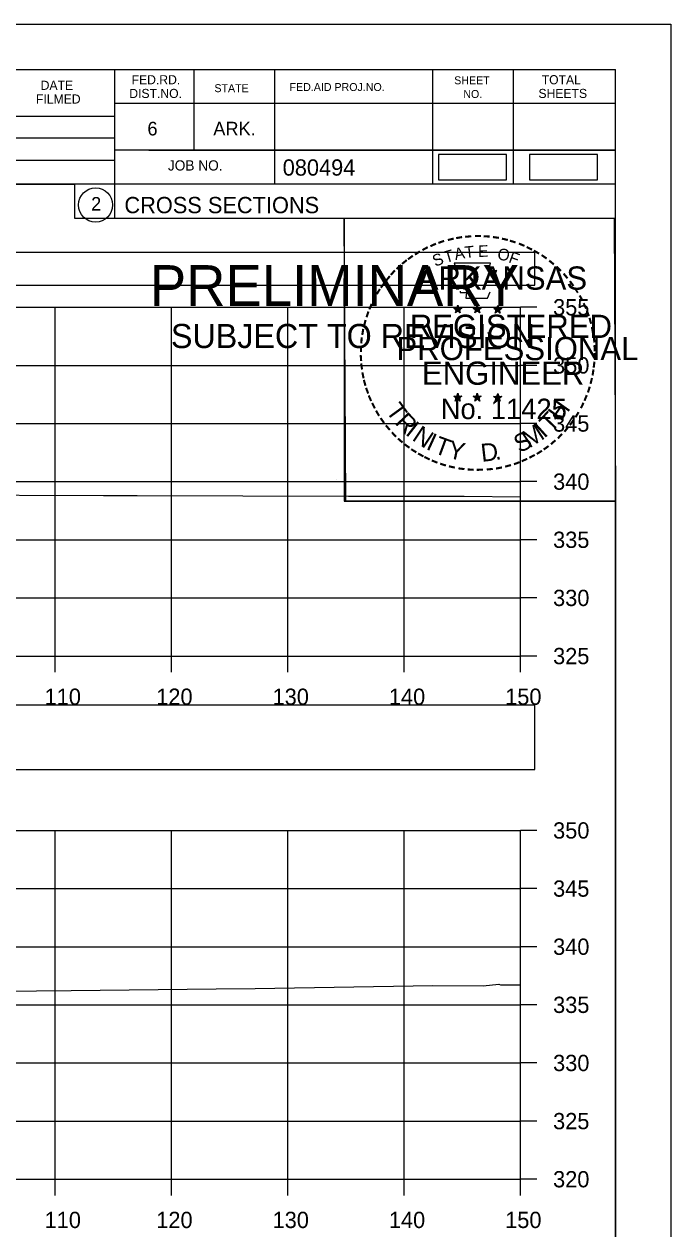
# Model space of a CAD drawing. Extents: x 1376273 to 1384221, y 378927 to 384592.
# Drawn here: x 1377165.1 to 1377220.7, y 380008.2 to 380111.8 of the extents above; entities that cross this region are included whole.
import ezdxf

# ---------------------------------------------------------------- set-up
doc = ezdxf.new("R2010")
doc.units = 0
for name, color, linetype in [('R_Axis', 7, 'Continuous'), ('R_Axis Annot', 7, 'Continuous'), ('R_Border', 7, 'Continuous'), ('R_Border PE', 7, 'Continuous'), ('R_Border Prem', 7, 'Continuous'), ('R_Drive', 7, 'Continuous'), ('R_Exist Surface', 7, 'Continuous'), ('R_Grid', 7, 'Continuous'), ('R_No Plot', 7, 'Continuous')]:
    doc.layers.add(name, color=color, linetype=linetype)

msp = doc.modelspace()

# ---------------------------------------------------------------- linework, layer by layer
at = {"layer": 'R_Axis'}
for p, q in [((1377207.77, 380057.48), (1377207.77, 380087.48)), ((1377209.17, 380087.48), (1377207.77, 380087.48)), ((1377209.17, 380082.48), (1377207.77, 380082.48)), ((1377209.17, 380077.48), (1377207.77, 380077.48)), ((1377209.17, 380072.48), (1377207.77, 380072.48)), ((1377209.17, 380067.48), (1377207.77, 380067.48)), ((1377209.17, 380062.48), (1377207.77, 380062.48)), ((1376907.77, 380057.48), (1377207.77, 380057.48)), ((1377167.77, 380056.08), (1377167.77, 380057.48)), ((1377177.77, 380056.08), (1377177.77, 380057.48)), ((1377187.77, 380056.08), (1377187.77, 380057.48)), ((1377197.77, 380056.08), (1377197.77, 380057.48)), ((1377207.77, 380056.08), (1377207.77, 380057.48)), ((1377209.17, 380057.48), (1377207.77, 380057.48)), ((1377207.77, 380012.48), (1377207.77, 380042.48)), ((1377209.17, 380042.48), (1377207.77, 380042.48)), ((1377209.17, 380037.48), (1377207.77, 380037.48)), ((1377209.17, 380032.48), (1377207.77, 380032.48)), ((1377209.17, 380027.48), (1377207.77, 380027.48)), ((1377209.17, 380022.48), (1377207.77, 380022.48)), ((1377209.17, 380017.48), (1377207.77, 380017.48)), ((1376907.77, 380012.48), (1377207.77, 380012.48)), ((1377167.77, 380011.08), (1377167.77, 380012.48)), ((1377177.77, 380011.08), (1377177.77, 380012.48)), ((1377187.77, 380011.08), (1377187.77, 380012.48)), ((1377197.77, 380011.08), (1377197.77, 380012.48)), ((1377207.77, 380011.08), (1377207.77, 380012.48)), ((1377209.17, 380012.48), (1377207.77, 380012.48))]:
    msp.add_line(p, q, dxfattribs=at)
at = {"layer": 'R_Axis Annot'}
for points in [[(1376907.2, 380089.38), (1377209.01, 380089.38), (1377209.01, 380092.2), (1376907.2, 380092.2)], [(1376907.2, 380047.73), (1377209.01, 380047.73), (1377209.01, 380053.26), (1376907.2, 380053.26)]]:
    msp.add_lwpolyline(points, close=True, dxfattribs=at)
at = {"layer": 'R_Border'}
for p, q in [((1376899.77, 380107.94), (1377215.95, 380107.94)), ((1377172.85, 380107.94), (1377172.85, 380095.14)), ((1377179.69, 380107.94), (1377179.69, 380101)), ((1377186.63, 380107.94), (1377186.63, 380098.06)), ((1377200.21, 380107.94), (1377200.21, 380098.06)), ((1377207.15, 380107.94), (1377207.15, 380098.06)), ((1377215.95, 379902.48), (1377215.95, 380107.94)), ((1377215.95, 380105), (1377172.85, 380105)), ((1377215.95, 380105.02), (1377215.95, 380105.02)), ((1377133.69, 380103.92), (1377172.85, 380103.92)), ((1377133.69, 380102.06), (1377172.85, 380102.06)), ((1377215.95, 380101), (1377172.85, 380101)), ((1377175.81, 380101), (1377215.95, 380101)), ((1377133.69, 380100.12), (1377172.85, 380100.12)), ((1377215.95, 380098.06), (1377133.69, 380098.06)), ((1377172.85, 380095.14), (1377215.95, 380095.14))]:
    msp.add_line(p, q, dxfattribs=at)
msp.add_circle((1377171.23, 380096.28), 1.47, dxfattribs=at)
at = {"layer": 'R_Border PE'}
for p, q in [((1377202.03, 380087.4), (1377202.38, 380087.28)), ((1377202.03, 380087.4), (1377202.29, 380087.35)), ((1377202.03, 380087.4), (1377202.27, 380087.27)), ((1377202.38, 380087.65), (1377202.34, 380087.4)), ((1377202.38, 380087.28), (1377202.38, 380087.65)), ((1377202.38, 380087.65), (1377202.43, 380087.4)), ((1377202.73, 380087.4), (1377202.38, 380087.28)), ((1377202.73, 380087.4), (1377202.44, 380087.35)), ((1377202.73, 380087.4), (1377202.52, 380087.29)), ((1377203.7, 380087.4), (1377204.05, 380087.28)), ((1377203.7, 380087.4), (1377203.96, 380087.35)), ((1377203.7, 380087.4), (1377203.94, 380087.27)), ((1377204.05, 380087.65), (1377204.01, 380087.4)), ((1377204.05, 380087.28), (1377204.05, 380087.65)), ((1377204.05, 380087.65), (1377204.1, 380087.4)), ((1377204.4, 380087.4), (1377204.05, 380087.28)), ((1377204.4, 380087.4), (1377204.11, 380087.35)), ((1377204.4, 380087.4), (1377204.19, 380087.29)), ((1377205.47, 380087.38), (1377205.82, 380087.27)), ((1377205.47, 380087.38), (1377205.72, 380087.34)), ((1377205.47, 380087.38), (1377205.7, 380087.26)), ((1377205.82, 380087.64), (1377205.77, 380087.39)), ((1377205.82, 380087.27), (1377205.82, 380087.64)), ((1377205.82, 380087.64), (1377205.86, 380087.39)), ((1377206.16, 380087.38), (1377205.82, 380087.27)), ((1377206.16, 380087.38), (1377205.88, 380087.33)), ((1377206.16, 380087.38), (1377205.96, 380087.28)), ((1377202.17, 380086.99), (1377202.38, 380087.28)), ((1377202.17, 380086.99), (1377202.29, 380087.23)), ((1377202.17, 380086.99), (1377202.38, 380087.2)), ((1377202.59, 380086.99), (1377202.38, 380087.28)), ((1377202.59, 380086.99), (1377202.38, 380087.2)), ((1377202.59, 380086.99), (1377202.46, 380087.28)), ((1377203.84, 380086.99), (1377204.05, 380087.28)), ((1377203.84, 380086.99), (1377203.96, 380087.23)), ((1377203.84, 380086.99), (1377204.05, 380087.2)), ((1377204.26, 380086.99), (1377204.05, 380087.28)), ((1377204.26, 380086.99), (1377204.05, 380087.2)), ((1377204.26, 380086.99), (1377204.13, 380087.28)), ((1377205.6, 380086.98), (1377205.82, 380087.27)), ((1377205.6, 380086.98), (1377205.73, 380087.22)), ((1377205.6, 380086.98), (1377205.81, 380087.19)), ((1377206.03, 380086.98), (1377205.81, 380087.19)), ((1377206.03, 380086.98), (1377205.82, 380087.27)), ((1377206.03, 380086.98), (1377205.89, 380087.27)), ((1377202.03, 380079.82), (1377202.38, 380079.71)), ((1377202.03, 380079.82), (1377202.28, 380079.78)), ((1377202.03, 380079.82), (1377202.27, 380079.7)), ((1377202.16, 380079.41), (1377202.38, 380079.71)), ((1377202.16, 380079.41), (1377202.29, 380079.66)), ((1377202.16, 380079.41), (1377202.38, 380079.63)), ((1377202.38, 380080.08), (1377202.34, 380079.82)), ((1377202.38, 380079.71), (1377202.38, 380080.08)), ((1377202.38, 380080.08), (1377202.43, 380079.83)), ((1377202.72, 380079.82), (1377202.38, 380079.71)), ((1377202.59, 380079.41), (1377202.38, 380079.71)), ((1377202.59, 380079.41), (1377202.38, 380079.63)), ((1377202.72, 380079.82), (1377202.44, 380079.77)), ((1377202.59, 380079.41), (1377202.45, 380079.71)), ((1377202.72, 380079.82), (1377202.52, 380079.72)), ((1377203.7, 380079.82), (1377204.05, 380079.71)), ((1377203.7, 380079.82), (1377203.95, 380079.78)), ((1377203.7, 380079.82), (1377203.93, 380079.7)), ((1377203.83, 380079.41), (1377204.05, 380079.71)), ((1377203.83, 380079.41), (1377203.96, 380079.66)), ((1377203.83, 380079.41), (1377204.04, 380079.63)), ((1377204.05, 380080.08), (1377204.01, 380079.82)), ((1377204.26, 380079.41), (1377204.04, 380079.63)), ((1377204.05, 380079.71), (1377204.05, 380080.08)), ((1377204.05, 380080.08), (1377204.1, 380079.83)), ((1377204.39, 380079.82), (1377204.05, 380079.71)), ((1377204.26, 380079.41), (1377204.05, 380079.71)), ((1377204.39, 380079.82), (1377204.11, 380079.77)), ((1377204.26, 380079.41), (1377204.12, 380079.71)), ((1377204.39, 380079.82), (1377204.19, 380079.72)), ((1377205.46, 380079.81), (1377205.81, 380079.7)), ((1377205.46, 380079.81), (1377205.72, 380079.77)), ((1377205.46, 380079.81), (1377205.7, 380079.69)), ((1377205.6, 380079.4), (1377205.81, 380079.7)), ((1377205.6, 380079.4), (1377205.72, 380079.65)), ((1377205.6, 380079.4), (1377205.81, 380079.62)), ((1377205.81, 380080.07), (1377205.77, 380079.81)), ((1377205.81, 380079.7), (1377205.81, 380080.07)), ((1377205.81, 380080.07), (1377205.86, 380079.82)), ((1377206.16, 380079.81), (1377205.81, 380079.7)), ((1377206.03, 380079.4), (1377205.81, 380079.7)), ((1377206.03, 380079.4), (1377205.81, 380079.62)), ((1377206.16, 380079.81), (1377205.87, 380079.76)), ((1377206.03, 380079.4), (1377205.89, 380079.7)), ((1377206.16, 380079.81), (1377205.96, 380079.71))]:
    msp.add_line(p, q, dxfattribs=at)
for points in [[(1377202.07, 380091.27), (1377202.34, 380090.45)], [(1377205.58, 380090.35), (1377205.73, 380090.64), (1377205.04, 380090.61), (1377205.19, 380091.27), (1377202.07, 380091.27)], [(1377202.57, 380088.85), (1377202.57, 380088.76), (1377203.13, 380088.74), (1377203.07, 380088.27), (1377204.94, 380088.27), (1377205.15, 380088.81)], [(1377202.38, 380087.65), (1377202.59, 380086.99), (1377202.03, 380087.4), (1377202.73, 380087.4), (1377202.17, 380086.99), (1377202.38, 380087.65)], [(1377204.05, 380087.65), (1377204.26, 380086.99), (1377203.7, 380087.4), (1377204.4, 380087.4), (1377203.84, 380086.99), (1377204.05, 380087.65)], [(1377205.82, 380087.64), (1377206.03, 380086.98), (1377205.47, 380087.38), (1377206.16, 380087.38), (1377205.6, 380086.98), (1377205.82, 380087.64)], [(1377202.38, 380080.08), (1377202.59, 380079.41), (1377202.03, 380079.82), (1377202.72, 380079.82), (1377202.16, 380079.41), (1377202.38, 380080.08)], [(1377204.05, 380080.08), (1377204.26, 380079.41), (1377203.7, 380079.82), (1377204.39, 380079.82), (1377203.83, 380079.41), (1377204.05, 380080.08)], [(1377205.81, 380080.07), (1377206.03, 380079.4), (1377205.46, 380079.81), (1377206.16, 380079.81), (1377205.6, 380079.4), (1377205.81, 380080.07)]]:
    msp.add_lwpolyline(points, dxfattribs=at)
for centre, radius in [((1377202.38, 380087.28), 0.172), ((1377202.38, 380087.28), 0.145), ((1377202.38, 380087.28), 0.116), ((1377202.38, 380087.28), 0.0991), ((1377202.38, 380087.28), 0.0747), ((1377204.05, 380087.28), 0.172), ((1377204.05, 380087.28), 0.145), ((1377204.05, 380087.28), 0.116), ((1377204.05, 380087.28), 0.0991), ((1377204.05, 380087.28), 0.0747), ((1377205.81, 380087.27), 0.172), ((1377205.81, 380087.27), 0.145), ((1377205.81, 380087.27), 0.116), ((1377205.81, 380087.27), 0.0991), ((1377205.81, 380087.27), 0.0747), ((1377202.38, 380087.28), 0.0495), ((1377202.38, 380087.28), 0.0296), ((1377204.05, 380087.28), 0.0495), ((1377204.05, 380087.28), 0.0296), ((1377205.81, 380087.27), 0.0495), ((1377205.81, 380087.27), 0.0296), ((1377202.38, 380079.71), 0.172), ((1377202.38, 380079.71), 0.145), ((1377202.38, 380079.71), 0.116), ((1377202.38, 380079.71), 0.0991), ((1377202.38, 380079.71), 0.0747), ((1377202.38, 380079.71), 0.0495), ((1377202.38, 380079.71), 0.0296), ((1377204.05, 380079.71), 0.172), ((1377204.05, 380079.71), 0.145), ((1377204.05, 380079.71), 0.116), ((1377204.05, 380079.71), 0.0991), ((1377204.05, 380079.71), 0.0747), ((1377204.05, 380079.71), 0.0495), ((1377204.05, 380079.71), 0.0296), ((1377205.81, 380079.7), 0.172), ((1377205.81, 380079.7), 0.145), ((1377205.81, 380079.7), 0.116), ((1377205.81, 380079.7), 0.0991), ((1377205.81, 380079.7), 0.0747), ((1377205.81, 380079.7), 0.0495), ((1377205.81, 380079.7), 0.0296)]:
    msp.add_circle(centre, radius, dxfattribs=at)
at = {"layer": 'R_Drive'}
for points in [[(1377200.72, 380098.43), (1377206.55, 380098.43), (1377206.55, 380100.62), (1377200.72, 380100.62)], [(1377208.55, 380098.44), (1377214.39, 380098.44), (1377214.39, 380100.63), (1377208.55, 380100.63)]]:
    msp.add_lwpolyline(points, close=True, dxfattribs=at)
at = {"layer": 'R_Exist Surface'}
for points in [[(1377107.6, 380071.53), (1377112.77, 380071.41), (1377122, 380071.39), (1377128.74, 380071.39), (1377136.54, 380071.37), (1377146.97, 380071.37), (1377152.97, 380071.36), (1377157.42, 380071.36), (1377171.92, 380071.3), (1377174.8, 380071.3), (1377192.98, 380071.22), (1377194.12, 380071.22), (1377202.92, 380071.23), (1377207.77, 380071.18)], [(1377107.96, 380029.77), (1377111.18, 380029.63), (1377128.7, 380028.69), (1377128.88, 380028.68), (1377128.99, 380028.68), (1377129.04, 380028.68), (1377137.65, 380028.75), (1377145.43, 380028.6), (1377153.07, 380028.55), (1377163.16, 380028.65), (1377169.13, 380028.72), (1377181.6, 380028.85), (1377184.94, 380028.88), (1377200.22, 380029.14), (1377204.57, 380029.12), (1377205.91, 380029.25), (1377206.05, 380029.19), (1377207.77, 380029.2)]]:
    msp.add_lwpolyline(points, dxfattribs=at)
at = {"layer": 'R_Grid'}
for p, q in [((1376907.77, 380087.48), (1377207.77, 380087.48)), ((1376907.77, 380087.48), (1377207.77, 380087.48)), ((1377167.77, 380057.48), (1377167.77, 380087.48)), ((1377167.77, 380057.48), (1377167.77, 380087.48)), ((1377177.77, 380057.48), (1377177.77, 380087.48)), ((1377177.77, 380057.48), (1377177.77, 380087.48)), ((1377187.77, 380057.48), (1377187.77, 380087.48)), ((1377187.77, 380057.48), (1377187.77, 380087.48)), ((1377197.77, 380057.48), (1377197.77, 380087.48)), ((1377197.77, 380057.48), (1377197.77, 380087.48)), ((1377207.77, 380057.48), (1377207.77, 380087.48)), ((1377207.77, 380057.48), (1377207.77, 380087.48)), ((1376907.77, 380082.48), (1377207.77, 380082.48)), ((1376907.77, 380082.48), (1377207.77, 380082.48)), ((1376907.77, 380077.48), (1377207.77, 380077.48)), ((1376907.77, 380077.48), (1377207.77, 380077.48)), ((1376907.77, 380072.48), (1377207.77, 380072.48)), ((1376907.77, 380072.48), (1377207.77, 380072.48)), ((1376907.77, 380067.48), (1377207.77, 380067.48)), ((1376907.77, 380067.48), (1377207.77, 380067.48)), ((1376907.77, 380062.48), (1377207.77, 380062.48)), ((1376907.77, 380062.48), (1377207.77, 380062.48)), ((1376907.77, 380057.48), (1377207.77, 380057.48)), ((1376907.77, 380057.48), (1377207.77, 380057.48)), ((1376907.77, 380042.48), (1377207.77, 380042.48)), ((1376907.77, 380042.48), (1377207.77, 380042.48)), ((1377167.77, 380012.48), (1377167.77, 380042.48)), ((1377167.77, 380012.48), (1377167.77, 380042.48)), ((1377177.77, 380012.48), (1377177.77, 380042.48)), ((1377177.77, 380012.48), (1377177.77, 380042.48)), ((1377187.77, 380012.48), (1377187.77, 380042.48)), ((1377187.77, 380012.48), (1377187.77, 380042.48)), ((1377197.77, 380012.48), (1377197.77, 380042.48)), ((1377197.77, 380012.48), (1377197.77, 380042.48)), ((1377207.77, 380012.48), (1377207.77, 380042.48)), ((1377207.77, 380012.48), (1377207.77, 380042.48)), ((1376907.77, 380037.48), (1377207.77, 380037.48)), ((1376907.77, 380037.48), (1377207.77, 380037.48)), ((1376907.77, 380032.48), (1377207.77, 380032.48)), ((1376907.77, 380032.48), (1377207.77, 380032.48)), ((1376907.77, 380027.48), (1377207.77, 380027.48)), ((1376907.77, 380027.48), (1377207.77, 380027.48)), ((1376907.77, 380022.48), (1377207.77, 380022.48)), ((1376907.77, 380022.48), (1377207.77, 380022.48)), ((1376907.77, 380017.48), (1377207.77, 380017.48)), ((1376907.77, 380017.48), (1377207.77, 380017.48)), ((1376907.77, 380012.48), (1377207.77, 380012.48)), ((1376907.77, 380012.48), (1377207.77, 380012.48))]:
    msp.add_line(p, q, dxfattribs=at)
at = {"layer": 'R_No Plot'}
for p, q in [((1376887.37, 380111.83), (1377220.7, 380111.83)), ((1377191.98, 380072.68), (1377191.98, 380072.68))]:
    msp.add_line(p, q, dxfattribs=at)
for points in [[(1376887.36, 380111.83), (1377220.7, 380111.83), (1377220.7, 379898.5), (1376887.36, 379898.5)], [(1377133.69, 380107.94), (1377133.69, 380098.06), (1377169.42, 380098.06), (1377169.42, 380095.14), (1377192.62, 380095.14), (1377192.62, 380070.81), (1377215.95, 380070.81), (1377215.95, 379902.48), (1376899.77, 379902.48), (1376899.77, 380107.94)], [(1377192.62, 380095.14), (1377215.83, 380095.14), (1377215.95, 380070.81), (1377192.74, 380070.81)]]:
    msp.add_lwpolyline(points, close=True, dxfattribs=at)

# ---------------------------------------------------------------- texts
at = {"layer": 'R_Axis Annot'}
for s, p in [('355', (1377210.57, 380086.78)), ('350', (1377210.57, 380081.78)), ('345', (1377210.57, 380076.78)), ('340', (1377210.57, 380071.78)), ('335', (1377210.57, 380066.78)), ('330', (1377210.57, 380061.78)), ('325', (1377210.57, 380056.78)), ('110', (1377166.85, 380053.28)), ('120', (1377176.45, 380053.28)), ('130', (1377186.45, 380053.28)), ('140', (1377196.45, 380053.28)), ('150', (1377206.45, 380053.28)), ('350', (1377210.57, 380041.78)), ('345', (1377210.57, 380036.78)), ('340', (1377210.57, 380031.78)), ('335', (1377210.57, 380026.78)), ('330', (1377210.57, 380021.78)), ('325', (1377210.57, 380016.78)), ('320', (1377210.57, 380011.78)), ('110', (1377166.85, 380008.28)), ('120', (1377176.45, 380008.28)), ('130', (1377186.45, 380008.28)), ('140', (1377196.45, 380008.28)), ('150', (1377206.45, 380008.28))]:
    msp.add_text(s, height=1.4, dxfattribs=at).set_placement(p)
at = {"layer": 'R_Border'}
for s, height, p in [('FED.RD.', 0.782, (1377174.33, 380106.66)), ('SHEET', 0.684, (1377202.07, 380106.66)), ('TOTAL', 0.782, (1377209.59, 380106.66)), ('DATE', 0.782, (1377166.51, 380106.18)), ('DIST.NO.', 0.782, (1377174.13, 380105.48)), ('STATE', 0.684, (1377181.45, 380105.98)), ('FED.AID PROJ.NO.', 0.684, (1377187.91, 380106.08)), ('NO.', 0.684, (1377202.85, 380105.48)), ('SHEETS', 0.782, (1377209.31, 380105.48)), ('FILMED', 0.782, (1377166.11, 380105)), ('6', 1.17, (1377175.69, 380102.26)), ('ARK.', 1.172, (1377181.35, 380102.26)), ('JOB NO.', 0.879, (1377177.45, 380099.24)), ('080494', 1.4, (1377187.32, 380098.8)), ('2', 1.17, (1377170.85, 380095.79)), ('CROSS SECTIONS', 1.4, (1377173.71, 380095.57))]:
    msp.add_text(s, height=height, rotation=360, dxfattribs=at).set_placement(p)
at = {"layer": 'R_Border PE'}
for s, height, rotation, p in [('-', 1.6, 10.2193, (1377202.25, 380092.8)), ('-', 1.6, 5.8968, (1377202.98, 380092.91)), ('-', 1.6, 0.1862, (1377203.75, 380092.99)), ('-', 1.6, 357.743, (1377204.47, 380092.97)), ('-', 1.6, 352.1617, (1377205.22, 380092.92)), ('-', 1.6, 28.7918, (1377199.55, 380091.81)), ('-', 1.6, 24.3072, (1377200.19, 380092.13)), ('-', 1.6, 19.1761, (1377200.82, 380092.4)), ('-', 1.6, 13.6301, (1377201.57, 380092.64)), ('A', 1, 11.2132, (1377202.17, 380091.53)), ('T', 1, 6.0228, (1377203.02, 380091.7)), ('E', 1, 0.8323, (1377204.12, 380091.81)), ('O', 1, 350.4515, (1377205.73, 380091.6)), ('-', 1.6, 347.2049, (1377205.94, 380092.8)), ('-', 1.6, 342.3362, (1377206.57, 380092.65)), ('-', 1.6, 337.8551, (1377207.31, 380092.42)), ('-', 1.6, 334.1211, (1377207.94, 380092.15)), ('-', 1.6, 38.9507, (1377197.9, 380090.67)), ('-', 1.6, 36.2317, (1377198.38, 380091.05)), ('-', 1.6, 34.0636, (1377198.96, 380091.44)), ('S', 1, 21.594, (1377200.43, 380090.95)), ('T', 1, 16.4036, (1377201.34, 380091.28)), ('F', 1, 340.0707, (1377206.68, 380091.37)), ('-', 1.6, 329.6409, (1377208.52, 380091.87)), ('-', 1.6, 325.8627, (1377209.16, 380091.51)), ('-', 1.6, 320.5297, (1377209.77, 380091.08)), ('-', 1.6, 48.423, (1377197.02, 380089.78)), ('-', 1.6, 42.9622, (1377197.47, 380090.25)), ('ARKANSAS', 2, 360, (1377198.93, 380088.99)), ('-', 1.6, 315.5786, (1377210.37, 380090.6)), ('-', 1.6, 54.2325, (1377196.21, 380088.72)), ('-', 1.6, 50.6142, (1377196.62, 380089.29)), ('-', 1.6, 309.8797, (1377210.94, 380090.05)), ('-', 1.6, 306.6522, (1377211.46, 380089.44)), ('-', 1.6, 62.8713, (1377195.57, 380087.58)), ('-', 1.6, 58.0706, (1377195.88, 380088.2)), ('-', 1.4, 303.6753, (1377211.95, 380088.88)), ('-', 1.6, 299.6684, (1377212.27, 380088.27)), ('-', 1.6, 67.7743, (1377195.31, 380086.97)), ('-', 1.6, 294.6628, (1377212.59, 380087.66)), ('-', 1.6, 75.461, (1377194.89, 380085.63)), ('-', 1.6, 72.3945, (1377195.09, 380086.34)), ('REGISTERED', 2, 360, (1377198.25, 380084.84)), ('DWB', 0.01, 360, (1377202.37, 380087.28)), ('DWB', 0.01, 360, (1377204.04, 380087.28)), ('DWB', 0.01, 360, (1377205.8, 380087.27)), ('-', 1.6, 290.5728, (1377212.85, 380087.08)), ('-', 1.6, 285.1233, (1377213.08, 380086.5)), ('-', 1.6, 81.2013, (1377194.76, 380084.91)), ('-', 1.6, 280.5493, (1377213.28, 380085.76)), ('-', 1.6, 85.1863, (1377194.68, 380084.22)), ('PROFESSIONAL', 2, 360, (1377197.1, 380082.93)), ('-', 1.6, 276.5962, (1377213.44, 380084.99)), ('-', 1.6, 94.1959, (1377194.69, 380082.8)), ('-', 1.6, 89.0622, (1377194.66, 380083.52)), ('-', 1.6, 274.3301, (1377213.5, 380084.27)), ('-', 1.6, 269.9407, (1377213.54, 380083.64)), ('-', 1.6, 98.9479, (1377194.77, 380082.13)), ('ENGINEER', 2, 360, (1377199.29, 380080.81)), ('-', 1.6, 263.5172, (1377213.52, 380082.97)), ('-', 1.6, 101.7149, (1377194.9, 380081.4)), ('-', 1.6, 105.4578, (1377195.06, 380080.8)), ('-', 1.6, 255.7626, (1377213.34, 380081.64)), ('-', 1.6, 260.9953, (1377213.45, 380082.32)), ('-', 1.6, 109.0874, (1377195.28, 380080.17)), ('-', 1.6, 252.8681, (1377213.16, 380080.92)), ('-', 1.6, 114.0643, (1377195.53, 380079.58)), ('-', 1.6, 115.7289, (1377195.84, 380078.96)), ('T', 1.54, 306.0406, (1377196.14, 380078.55)), ('No. 11425', 1.757, 360, (1377200.91, 380077.86)), ('DWB', 0.01, 360, (1377202.36, 380079.71)), ('DWB', 0.01, 360, (1377204.03, 380079.71)), ('DWB', 0.01, 360, (1377205.8, 380079.7)), ('H', 1.54, 54.6088, (1377211.26, 380077.58)), ('-', 1.6, 244.6197, (1377212.67, 380079.62)), ('-', 1.6, 247.8887, (1377212.93, 380080.24)), ('-', 1.6, 120.4471, (1377196.19, 380078.37)), ('R', 1.54, 314.005, (1377196.9, 380077.5)), ('T', 1.54, 46.6444, (1377210.37, 380076.64)), ('-', 1.6, 239.0712, (1377212.28, 380078.86)), ('-', 1.6, 125.8934, (1377196.6, 380077.81)), ('-', 1.6, 130.7181, (1377197.06, 380077.26)), ('I', 1.54, 321.9694, (1377197.8, 380076.57)), ('N', 1.54, 326.5002, (1377198.37, 380076.1)), ('M', 1.54, 32.6563, (1377208.52, 380075.32)), ('I', 1.54, 42.1136, (1377209.81, 380076.16)), ('-', 1.6, 231.2538, (1377211.45, 380077.64)), ('-', 1.6, 233.8452, (1377211.88, 380078.21)), ('-', 1.6, 134.2238, (1377197.58, 380076.71)), ('-', 1.6, 138.9338, (1377198.1, 380076.25)), ('I', 1.54, 335.3603, (1377199.57, 380075.31)), ('T', 1.54, 339.8912, (1377200.24, 380074.98)), ('Y', 1.54, 347.8556, (1377201.45, 380074.54)), ('S', 1.54, 26.9312, (1377207.68, 380074.91)), ('-', 1.6, 221.0851, (1377210.44, 380076.57)), ('-', 1.6, 225.7653, (1377210.97, 380077.08)), ('-', 1.6, 144.6463, (1377198.66, 380075.84)), ('-', 1.6, 148.0898, (1377199.22, 380075.47)), ('-', 1.6, 151.5704, (1377199.8, 380075.15)), ('D', 1.54, 6.3969, (1377204.44, 380074.18)), ('-', 1.6, 212.2491, (1377209.36, 380075.71)), ('-', 1.6, 215.7363, (1377209.9, 380076.1)), ('-', 1.6, 154.6002, (1377200.32, 380074.9)), ('-', 1.6, 158.5612, (1377200.94, 380074.65)), ('-', 1.6, 162.7983, (1377201.63, 380074.43)), ('-', 1.6, 167.5555, (1377202.35, 380074.27)), ('.', 1.54, 13.7642, (1377205.63, 380074.31)), ('-', 1.6, 195.4743, (1377206.88, 380074.53)), ('-', 1.6, 200.7184, (1377207.56, 380074.77)), ('-', 1.6, 204.2516, (1377208.18, 380075.05)), ('-', 1.6, 207.3568, (1377208.8, 380075.37)), ('-', 1.6, 173.1155, (1377203.12, 380074.16)), ('-', 1.6, 176.5183, (1377203.87, 380074.11)), ('-', 1.6, 181.5918, (1377204.61, 380074.13)), ('-', 1.6, 185.8167, (1377205.42, 380074.2)), ('-', 1.6, 191.2858, (1377206.15, 380074.33))]:
    msp.add_text(s, height=height, rotation=rotation, dxfattribs=at).set_placement(p)
at = {"layer": 'R_Border Prem'}
for s, height, p in [('PRELIMINARY', 3.5, (1377175.9, 380087.6)), ('DWB', 0.01, (1377176.64, 380089.45)), ('SUBJECT TO REVISION', 2.0751, (1377177.71, 380083.97))]:
    msp.add_text(s, height=height, rotation=360, dxfattribs=at).set_placement(p)

doc.saveas('drawing.dxf')
